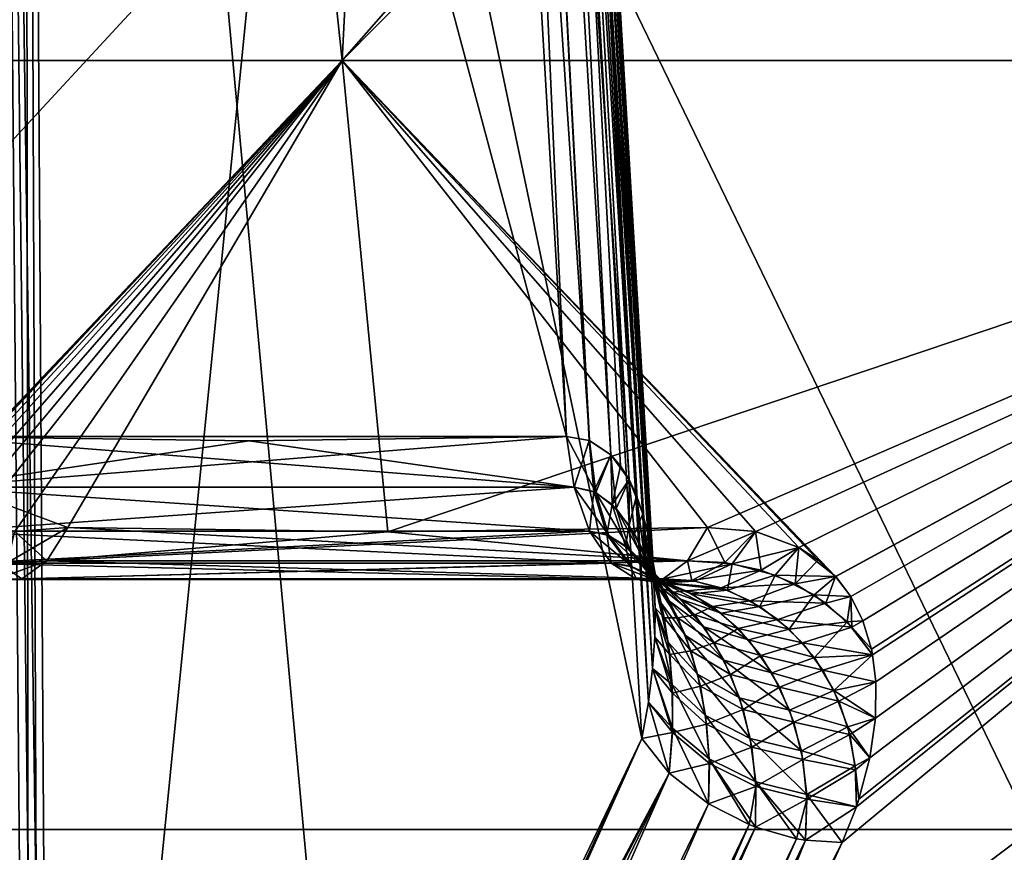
# Model space of a CAD drawing. Header units: metres. Extents: x -92 to 264, y -100 to 50.
# Tile 165 of 656: x 9.87 to 11.11, y -79.85 to -78.81. Entities that reach past the tile are written whole.
import ezdxf

# ---------------------------------------------------------------- set-up
doc = ezdxf.new("R2010")
doc.units = ezdxf.units.M
doc.layers.add('solid_21062050_01', color=7, linetype='CONTINUOUS')

msp = doc.modelspace()

# ---------------------------------------------------------------- linework, layer by layer
at = {"layer": 'solid_21062050_01'}
for points in [[(9.75444, -79.331085, 13.322773), (10.357393, -75.982567, 12.63638), (9.658579, -75.982567, 13.039841)], [(10.55449, -79.331085, -21.853325), (9.658579, -75.982567, -22.032301), (10.357393, -75.982567, -21.628841)], [(10.55449, -79.331085, -21.853325), (9.75444, -79.331085, -22.315233), (9.658579, -75.982567, -22.032301)], [(9.75444, -79.331085, 13.322773), (10.55449, -79.331085, 12.860865), (10.357393, -75.982567, 12.63638)], [(10.583375, -79.336037, 12.841155), (10.405945, -75.982353, 12.597003), (10.357393, -75.982567, 12.63638)], [(10.405946, -75.982353, -21.589462), (10.55449, -79.331085, -21.853325), (10.357393, -75.982567, -21.628841)], [(10.583375, -79.336037, 12.841155), (10.357393, -75.982567, 12.63638), (10.55449, -79.331085, 12.860865)], [(10.633334, -79.385368, 12.786709), (10.440021, -75.983856, 12.544615), (10.405945, -75.982353, 12.597003)], [(10.61053, -79.354141, 12.815908), (10.633334, -79.385368, 12.786709), (10.405945, -75.982353, 12.597003)], [(10.583375, -79.336037, 12.841155), (10.61053, -79.354141, 12.815908), (10.405945, -75.982353, 12.597003)], [(10.583189, -79.335976, -21.833765), (10.55449, -79.331085, -21.853325), (10.405946, -75.982353, -21.589462)], [(10.610424, -79.354042, -21.808483), (10.405946, -75.982353, -21.589462), (10.440022, -75.983856, -21.537073)], [(10.610424, -79.354042, -21.808483), (10.583189, -79.335976, -21.833765), (10.405946, -75.982353, -21.589462)], [(10.661751, -79.4823, 12.721218), (10.456291, -75.986938, 12.484334), (10.440021, -75.983856, 12.544615)], [(10.656948, -79.453979, 12.738295), (10.661751, -79.4823, 12.721218), (10.440021, -75.983856, 12.544615)], [(10.650572, -79.42836, 12.754925), (10.656948, -79.453979, 12.738295), (10.440021, -75.983856, 12.544615)], [(10.633334, -79.385368, 12.786709), (10.650572, -79.42836, 12.754925), (10.440021, -75.983856, 12.544615)], [(10.642642, -79.40535, -21.763618), (10.440022, -75.983856, -21.537073), (10.456292, -75.986938, -21.476793)], [(10.622509, -79.36808, -21.794249), (10.610424, -79.354042, -21.808483), (10.440022, -75.983856, -21.537073)], [(10.633276, -79.385262, -21.779257), (10.622509, -79.36808, -21.794249), (10.440022, -75.983856, -21.537073)], [(10.642642, -79.40535, -21.763618), (10.633276, -79.385262, -21.779257), (10.440022, -75.983856, -21.537073)], [(10.665626, -79.583656, 12.667914), (10.453167, -75.991302, 12.42205), (10.456291, -75.986938, 12.484334)], [(10.664881, -79.513268, -21.696274), (10.456292, -75.986938, -21.476793), (10.453167, -75.991302, -21.414511)], [(10.666231, -79.547081, 12.685996), (10.665626, -79.583656, 12.667914), (10.456291, -75.986938, 12.484334)], [(10.664885, -79.513321, 12.703786), (10.666231, -79.547081, 12.685996), (10.456291, -75.986938, 12.484334)], [(10.661751, -79.4823, 12.721218), (10.664885, -79.513321, 12.703786), (10.456291, -75.986938, 12.484334)], [(10.650546, -79.428268, -21.747446), (10.642642, -79.40535, -21.763618), (10.456292, -75.986938, -21.476793)], [(10.656932, -79.453903, -21.730803), (10.650546, -79.428268, -21.747446), (10.456292, -75.986938, -21.476793)], [(10.661743, -79.482239, -21.713715), (10.656932, -79.453903, -21.730803), (10.456292, -75.986938, -21.476793)], [(10.664881, -79.513268, -21.696274), (10.661743, -79.482239, -21.713715), (10.456292, -75.986938, -21.476793)], [(9.877653, -81.349564, 11.229193), (9.831475, -75.995605, 11.345129), (9.870855, -75.996506, 11.393733)], [(9.831475, -75.995605, -20.337589), (9.904499, -81.26236, -20.260633), (9.870855, -75.996506, -20.386194)], [(9.891818, -81.307411, -20.239876), (9.904499, -81.26236, -20.260633), (9.831475, -75.995605, -20.337589)], [(9.877653, -81.349564, 11.229193), (9.8625, -81.38871, 11.213516), (9.831475, -75.995605, 11.345129)], [(9.877679, -81.349495, -20.221684), (9.891818, -81.307411, -20.239876), (9.831475, -75.995605, -20.337589)], [(9.862539, -81.388611, -20.206013), (9.877679, -81.349495, -20.221684), (9.831475, -75.995605, -20.337589)], [(10.649608, -79.711281, 12.612887), (9.870855, -75.996506, 11.393733), (10.430954, -75.996506, 12.363852)], [(10.285046, -80.502197, 11.953837), (9.904499, -81.26236, 11.268173), (9.870855, -75.996506, 11.393733)], [(9.891806, -81.307449, 11.247397), (9.870855, -75.996506, 11.393733), (9.904499, -81.26236, 11.268173)], [(10.649608, -79.711281, 12.612887), (10.285046, -80.502197, 11.953837), (9.870855, -75.996506, 11.393733)], [(9.891806, -81.307449, 11.247397), (9.877653, -81.349564, 11.229193), (9.870855, -75.996506, 11.393733)], [(9.904499, -81.26236, -20.260633), (10.430953, -75.996506, -21.35631), (9.870855, -75.996506, -20.386194)], [(9.904499, -81.26236, -20.260633), (10.649608, -79.711281, -21.605349), (10.430953, -75.996506, -21.35631)], [(10.662866, -79.623093, -21.642132), (10.453167, -75.991302, -21.414511), (10.430953, -75.996506, -21.35631)], [(10.657621, -79.665642, -21.623657), (10.430953, -75.996506, -21.35631), (10.649608, -79.711281, -21.605349)], [(10.657621, -79.665642, -21.623657), (10.662866, -79.623093, -21.642132), (10.430953, -75.996506, -21.35631)], [(10.65762, -79.665649, 12.631193), (10.430954, -75.996506, 12.363852), (10.453167, -75.991302, 12.42205)], [(10.65762, -79.665649, 12.631193), (10.649608, -79.711281, 12.612887), (10.430954, -75.996506, 12.363852)], [(10.662865, -79.623108, 12.649665), (10.65762, -79.665649, 12.631193), (10.453167, -75.991302, 12.42205)], [(10.665626, -79.583656, 12.667914), (10.662865, -79.623108, 12.649665), (10.453167, -75.991302, 12.42205)], [(10.66623, -79.547043, -21.678474), (10.664881, -79.513268, -21.696274), (10.453167, -75.991302, -21.414511)], [(10.665627, -79.583633, -21.660387), (10.66623, -79.547043, -21.678474), (10.453167, -75.991302, -21.414511)], [(10.662866, -79.623093, -21.642132), (10.665627, -79.583633, -21.660387), (10.453167, -75.991302, -21.414511)], [(8.346886, -78.857216, -23.946774), (10.052533, -76.794624, -24.87056), (7.913612, -76.794624, -25.792744)], [(8.346886, -78.857216, 14.954313), (8.337006, -76.794624, 16.638126), (10.376546, -76.794624, 15.715004)], [(8.346886, -78.857216, -23.946774), (10.271839, -78.857216, -23.002539), (10.052533, -76.794624, -24.87056)], [(10.271839, -78.857216, 14.010078), (8.346886, -78.857216, 14.954313), (10.376546, -76.794624, 15.715004)], [(10.271839, -78.857216, -23.002539), (12.085795, -76.794624, -23.734221), (10.052533, -76.794624, -24.87056)], [(10.271839, -78.857216, -23.002539), (12.09139, -78.857216, -21.868404), (12.085795, -76.794624, -23.734221)], [(10.271839, -78.857216, 14.010078), (10.376546, -76.794624, 15.715004), (12.315337, -76.794624, 14.595631)], [(12.09139, -78.857216, 12.875944), (10.271839, -78.857216, 14.010078), (12.315337, -76.794624, 14.595631)], [(9.053237, -79.826332, 16.600307), (10.02286, -77.5177, 18.015511), (8.830955, -77.5177, 18.509214)], [(9.053237, -79.826332, -25.592768), (8.830955, -77.5177, -27.501675), (10.022859, -77.5177, -27.007973)], [(9.053237, -79.826332, 16.600307), (11.141089, -79.826332, 15.576167), (10.02286, -77.5177, 18.015511)], [(9.053237, -79.826332, -25.592768), (10.022859, -77.5177, -27.007973), (11.187291, -77.5177, -26.452566)], [(11.141089, -79.826332, -24.568626), (9.053237, -79.826332, -25.592768), (11.187291, -77.5177, -26.452566)], [(11.141089, -79.826332, 15.576167), (11.187292, -77.5177, 17.460106), (10.02286, -77.5177, 18.015511)], [(9.530484, -79.640083, 13.643813), (8.346886, -78.857216, 14.954313), (10.271839, -78.857216, 14.010078)], [(9.92625, -79.445618, -22.619587), (10.271839, -78.857216, -23.002539), (8.346886, -78.857216, -23.946774)], [(9.859096, -79.450844, -22.650982), (9.92625, -79.445618, -22.619587), (8.346886, -78.857216, -23.946774)], [(9.566135, -79.606026, 13.659444), (9.530484, -79.640083, 13.643813), (10.271839, -78.857216, 14.010078)], [(9.574067, -79.598961, 13.662384), (9.566135, -79.606026, 13.659444), (10.271839, -78.857216, 14.010078)], [(9.617914, -79.563171, 13.675238), (9.574067, -79.598961, 13.662384), (10.271839, -78.857216, 14.010078)], [(9.661673, -79.532585, 13.682741), (9.617914, -79.563171, 13.675238), (10.271839, -78.857216, 14.010078)], [(9.70434, -79.50721, 13.685446), (9.661673, -79.532585, 13.682741), (10.271839, -78.857216, 14.010078)], [(9.745641, -79.486618, 13.683962), (9.70434, -79.50721, 13.685446), (10.271839, -78.857216, 14.010078)], [(9.785282, -79.47065, 13.678638), (9.745641, -79.486618, 13.683962), (10.271839, -78.857216, 14.010078)], [(9.859389, -79.450798, 13.658409), (9.785282, -79.47065, 13.678638), (10.271839, -78.857216, 14.010078)], [(9.92625, -79.445618, 13.627126), (9.859389, -79.450798, 13.658409), (10.271839, -78.857216, 14.010078)], [(10.329444, -79.451042, 13.39489), (9.92625, -79.445618, 13.627126), (10.271839, -78.857216, 14.010078)], [(9.92625, -79.445618, -22.619587), (10.329443, -79.451042, -22.38735), (10.271839, -78.857216, -23.002539)], [(10.329444, -79.451042, 13.39489), (10.271839, -78.857216, 14.010078), (12.09139, -78.857216, 12.875944)], [(10.893623, -79.50721, -21.991274), (12.09139, -78.857216, -21.868404), (10.271839, -78.857216, -23.002539)], [(10.871688, -79.486618, -22.026299), (10.893623, -79.50721, -21.991274), (10.271839, -78.857216, -23.002539)], [(10.847258, -79.47065, -22.057968), (10.871688, -79.486618, -22.026299), (10.271839, -78.857216, -23.002539)], [(10.792685, -79.450798, -22.112032), (10.847258, -79.47065, -22.057968), (10.271839, -78.857216, -23.002539)], [(10.732162, -79.445618, -22.154293), (10.792685, -79.450798, -22.112032), (10.271839, -78.857216, -23.002539)], [(10.329443, -79.451042, -22.38735), (10.732162, -79.445618, -22.154293), (10.271839, -78.857216, -23.002539)], [(10.732162, -79.445618, 13.161833), (10.329444, -79.451042, 13.39489), (12.09139, -78.857216, 12.875944)], [(10.473176, -80.766853, 11.862383), (10.534842, -80.639359, 11.973635), (12.09139, -78.857216, 12.875944)], [(11.986238, -80.766846, 10.788467), (10.473176, -80.766853, 11.862383), (12.09139, -78.857216, 12.875944)], [(10.473176, -80.766853, -20.854843), (11.986238, -80.766846, -19.780928), (12.09139, -78.857216, -21.868404)], [(10.902074, -79.842644, -21.629972), (10.473176, -80.766853, -20.854843), (12.09139, -78.857216, -21.868404)], [(10.534842, -80.639359, 11.973635), (10.902074, -79.842644, 12.637511), (12.09139, -78.857216, 12.875944)], [(10.792928, -79.450844, 13.119372), (10.732162, -79.445618, 13.161833), (12.09139, -78.857216, 12.875944)], [(10.847404, -79.470726, 13.065333), (10.792928, -79.450844, 13.119372), (12.09139, -78.857216, 12.875944)], [(10.893724, -79.507324, 12.998632), (10.847404, -79.470726, 13.065333), (12.09139, -78.857216, 12.875944)], [(10.893623, -79.50721, -21.991274), (10.912615, -79.532585, -21.952971), (12.09139, -78.857216, -21.868404)], [(10.912691, -79.532707, 12.960333), (10.893724, -79.507324, 12.998632), (12.09139, -78.857216, 12.875944)], [(10.902074, -79.842644, 12.637511), (10.919763, -79.797379, 12.675138), (12.09139, -78.857216, 12.875944)], [(10.919763, -79.797379, -21.667599), (10.902074, -79.842644, -21.629972), (12.09139, -78.857216, -21.868404)], [(10.912615, -79.532585, -21.952971), (10.927996, -79.563171, -21.911324), (12.09139, -78.857216, -21.868404)], [(10.928047, -79.563301, 12.918695), (10.912691, -79.532707, 12.960333), (12.09139, -78.857216, 12.875944)], [(10.919763, -79.797379, 12.675138), (10.922907, -79.788025, 12.683208), (12.09139, -78.857216, 12.875944)], [(10.922917, -79.787994, -21.675695), (10.919763, -79.797379, -21.667599), (12.09139, -78.857216, -21.868404)], [(10.922907, -79.788025, 12.683208), (10.936894, -79.735855, 12.730309), (12.09139, -78.857216, 12.875944)], [(10.936907, -79.735794, -21.722828), (10.922917, -79.787994, -21.675695), (12.09139, -78.857216, -21.868404)], [(10.927996, -79.563171, -21.911324), (10.938787, -79.598961, -21.866924), (12.09139, -78.857216, -21.868404)], [(10.938815, -79.599083, 12.874312), (10.928047, -79.563301, 12.918695), (12.09139, -78.857216, 12.875944)], [(10.936894, -79.735855, 12.730309), (10.943926, -79.68589, 12.779173), (12.09139, -78.857216, 12.875944)], [(10.943933, -79.685799, -21.771729), (10.936907, -79.735794, -21.722828), (12.09139, -78.857216, -21.868404)], [(10.938787, -79.598961, -21.866924), (10.940207, -79.606026, -21.858583), (12.09139, -78.857216, -21.868404)], [(10.940208, -79.606033, 12.866117), (10.938815, -79.599083, 12.874312), (12.09139, -78.857216, 12.875944)], [(10.940207, -79.606026, -21.858583), (10.944496, -79.640083, -21.819895), (12.09139, -78.857216, -21.868404)], [(10.944503, -79.640198, 12.827307), (10.940208, -79.606033, 12.866117), (12.09139, -78.857216, 12.875944)], [(10.943926, -79.68589, 12.779173), (10.944503, -79.640198, 12.827307), (12.09139, -78.857216, 12.875944)], [(10.944496, -79.640083, -21.819895), (10.943933, -79.685799, -21.771729), (12.09139, -78.857216, -21.868404)], [(9.75444, -79.331085, 13.322773), (10.154701, -79.336472, 13.092227), (10.55449, -79.331085, 12.860865)], [(9.761387, -79.394997, 13.337854), (10.154701, -79.336472, 13.092227), (9.75444, -79.331085, 13.322773)], [(10.55449, -79.331085, -21.853325), (10.1547, -79.336472, -22.084688), (9.75444, -79.331085, -22.315233)], [(10.564076, -79.394997, -21.86688), (9.75444, -79.331085, -22.315233), (10.1547, -79.336472, -22.084688)], [(10.564076, -79.394997, -21.86688), (9.761387, -79.394997, -22.330315), (9.75444, -79.331085, -22.315233)], [(9.761387, -79.394997, 13.337854), (10.55449, -79.331085, 12.860865), (10.154701, -79.336472, 13.092227)], [(9.761387, -79.394997, 13.337854), (10.564076, -79.394997, 12.874421), (10.55449, -79.331085, 12.860865)], [(10.564076, -79.394997, -21.86688), (10.1547, -79.336472, -22.084688), (10.55449, -79.331085, -21.853325)], [(10.591454, -79.401482, 12.856712), (10.583375, -79.336037, 12.841155), (10.55449, -79.331085, 12.860865)], [(10.591454, -79.401482, 12.856712), (10.55449, -79.331085, 12.860865), (10.564076, -79.394997, 12.874421)], [(10.564076, -79.394997, -21.86688), (10.55449, -79.331085, -21.853325), (10.583189, -79.335976, -21.833765)], [(10.588789, -79.400177, -21.851061), (10.564076, -79.394997, -21.86688), (10.583189, -79.335976, -21.833765)], [(10.588789, -79.400177, -21.851061), (10.583189, -79.335976, -21.833765), (10.610424, -79.354042, -21.808483)], [(10.591454, -79.401482, 12.856712), (10.61053, -79.354141, 12.815908), (10.583375, -79.336037, 12.841155)], [(10.588789, -79.400177, -21.851061), (10.610424, -79.354042, -21.808483), (10.612218, -79.416817, -21.832891)], [(10.617156, -79.421875, 12.836072), (10.61053, -79.354141, 12.815908), (10.591454, -79.401482, 12.856712)], [(10.612218, -79.416817, -21.832891), (10.610424, -79.354042, -21.808483), (10.622509, -79.36808, -21.794249)], [(10.617156, -79.421875, 12.836072), (10.633334, -79.385368, 12.786709), (10.61053, -79.354141, 12.815908)], [(10.612218, -79.416817, -21.832891), (10.622509, -79.36808, -21.794249), (10.633276, -79.385262, -21.779257)], [(10.612218, -79.416817, -21.832891), (10.633276, -79.385262, -21.779257), (10.633519, -79.443069, -21.812323)], [(10.639976, -79.453568, 12.812545), (10.633334, -79.385368, 12.786709), (10.617156, -79.421875, 12.836072)], [(10.633519, -79.443069, -21.812323), (10.633276, -79.385262, -21.779257), (10.642642, -79.40535, -21.763618)], [(10.639976, -79.453568, 12.812545), (10.650572, -79.42836, 12.754925), (10.633334, -79.385368, 12.786709)], [(10.58362, -79.450333, -21.898001), (9.778566, -79.450333, -22.362801), (9.761387, -79.394997, -22.330315)], [(10.564076, -79.394997, -21.86688), (10.58362, -79.450333, -21.898001), (9.761387, -79.394997, -22.330315)], [(9.761387, -79.394997, 13.337854), (9.778565, -79.450333, 13.370339), (10.564076, -79.394997, 12.874421)], [(9.778565, -79.450333, 13.370339), (10.583621, -79.450333, 12.905542), (10.564076, -79.394997, 12.874421)], [(10.588789, -79.400177, -21.851061), (10.58362, -79.450333, -21.898001), (10.564076, -79.394997, -21.86688)], [(10.564076, -79.394997, 12.874421), (10.583621, -79.450333, 12.905542), (10.60794, -79.455696, 12.891374)], [(10.591454, -79.401482, 12.856712), (10.564076, -79.394997, 12.874421), (10.60794, -79.455696, 12.891374)], [(10.588789, -79.400177, -21.851061), (10.605438, -79.454613, -21.885303), (10.58362, -79.450333, -21.898001)], [(10.588789, -79.400177, -21.851061), (10.612218, -79.416817, -21.832891), (10.605438, -79.454613, -21.885303)], [(10.591454, -79.401482, 12.856712), (10.60794, -79.455696, 12.891374), (10.633976, -79.473129, 12.874837)], [(10.617156, -79.421875, 12.836072), (10.591454, -79.401482, 12.856712), (10.633976, -79.473129, 12.874837)], [(10.633519, -79.443069, -21.812323), (10.642642, -79.40535, -21.763618), (10.651814, -79.476799, -21.789751)], [(10.651814, -79.476799, -21.789751), (10.642642, -79.40535, -21.763618), (10.650546, -79.428268, -21.747446)], [(10.612218, -79.416817, -21.832891), (10.628693, -79.468735, -21.870905), (10.605438, -79.454613, -21.885303)], [(10.612218, -79.416817, -21.832891), (10.633519, -79.443069, -21.812323), (10.628693, -79.468735, -21.870905)], [(10.617156, -79.421875, 12.836072), (10.633976, -79.473129, 12.874837), (10.660174, -79.501358, 12.854033)], [(10.639976, -79.453568, 12.812545), (10.617156, -79.421875, 12.836072), (10.660174, -79.501358, 12.854033)], [(10.658821, -79.49366, 12.786783), (10.650572, -79.42836, 12.754925), (10.639976, -79.453568, 12.812545)], [(10.651814, -79.476799, -21.789751), (10.650546, -79.428268, -21.747446), (10.656932, -79.453903, -21.730803)], [(10.658821, -79.49366, 12.786783), (10.656948, -79.453979, 12.738295), (10.650572, -79.42836, 12.754925)], [(9.778565, -79.450333, 13.370339), (9.804072, -79.490585, 13.416613), (10.583621, -79.450333, 12.905542)], [(10.61094, -79.490585, -21.943228), (9.804074, -79.490593, -22.409075), (9.778566, -79.450333, -22.362801)], [(10.58362, -79.450333, -21.898001), (10.61094, -79.490585, -21.943228), (9.778566, -79.450333, -22.362801)], [(9.804072, -79.490585, 13.416613), (10.610941, -79.490593, 12.950768), (10.583621, -79.450333, 12.905542)], [(9.840223, -79.491226, -22.606035), (9.899762, -79.487503, -22.575451), (9.859096, -79.450844, -22.650982)], [(9.850426, -79.489883, 13.608816), (9.859389, -79.450798, 13.658409), (9.92625, -79.445618, 13.627126)], [(9.850426, -79.489883, 13.608816), (9.92625, -79.445618, 13.627126), (9.899762, -79.487503, 13.58299)], [(9.899762, -79.487503, -22.575451), (9.92625, -79.445618, -22.619587), (9.859096, -79.450844, -22.650982)], [(9.899762, -79.487503, 13.58299), (9.92625, -79.445618, 13.627126), (10.707183, -79.487503, 13.116826)], [(9.899762, -79.487503, -22.575451), (10.732162, -79.445618, -22.154293), (10.329443, -79.451042, -22.38735)], [(10.707183, -79.487503, -22.109285), (10.732162, -79.445618, -22.154293), (9.899762, -79.487503, -22.575451)], [(9.899762, -79.487503, -22.575451), (10.329443, -79.451042, -22.38735), (9.92625, -79.445618, -22.619587)], [(10.707183, -79.487503, 13.116826), (9.92625, -79.445618, 13.627126), (10.329444, -79.451042, 13.39489)], [(10.707183, -79.487503, 13.116826), (10.329444, -79.451042, 13.39489), (10.732162, -79.445618, 13.161833)], [(10.605438, -79.454613, -21.885303), (10.61094, -79.490585, -21.943228), (10.58362, -79.450333, -21.898001)], [(10.583621, -79.450333, 12.905542), (10.610941, -79.490593, 12.950768), (10.637196, -79.495056, 12.93618)], [(10.60794, -79.455696, 12.891374), (10.583621, -79.450333, 12.905542), (10.637196, -79.495056, 12.93618)], [(10.633519, -79.443069, -21.812323), (10.652462, -79.491882, -21.853201), (10.628693, -79.468735, -21.870905)], [(10.633519, -79.443069, -21.812323), (10.651814, -79.476799, -21.789751), (10.652462, -79.491882, -21.853201)], [(10.707183, -79.487503, 13.116826), (10.732162, -79.445618, 13.161833), (10.792928, -79.450844, 13.119372)], [(10.754217, -79.489883, -22.079472), (10.732162, -79.445618, -22.154293), (10.707183, -79.487503, -22.109285)], [(10.763439, -79.491226, 13.080555), (10.707183, -79.487503, 13.116826), (10.792928, -79.450844, 13.119372)], [(10.754217, -79.489883, -22.079472), (10.792685, -79.450798, -22.112032), (10.732162, -79.445618, -22.154293)], [(10.799786, -79.49958, -22.045057), (10.792685, -79.450798, -22.112032), (10.754217, -79.489883, -22.079472)], [(10.763439, -79.491226, 13.080555), (10.792928, -79.450844, 13.119372), (10.847404, -79.470726, 13.065333)], [(10.799786, -79.49958, -22.045057), (10.847258, -79.47065, -22.057968), (10.792685, -79.450798, -22.112032)], [(10.605438, -79.454613, -21.885303), (10.634432, -79.494133, -21.930136), (10.61094, -79.490585, -21.943228)], [(10.605438, -79.454613, -21.885303), (10.628693, -79.468735, -21.870905), (10.634432, -79.494133, -21.930136)], [(10.60794, -79.455696, 12.891374), (10.637196, -79.495056, 12.93618), (10.666872, -79.510277, 12.919007)], [(10.633976, -79.473129, 12.874837), (10.60794, -79.455696, 12.891374), (10.666872, -79.510277, 12.919007)], [(10.639976, -79.453568, 12.812545), (10.660174, -79.501358, 12.854033), (10.68415, -79.538315, 12.828938)], [(10.658821, -79.49366, 12.786783), (10.639976, -79.453568, 12.812545), (10.68415, -79.538315, 12.828938)], [(10.651814, -79.476799, -21.789751), (10.656932, -79.453903, -21.730803), (10.666571, -79.51609, -21.765772)], [(10.666571, -79.51609, -21.765772), (10.656932, -79.453903, -21.730803), (10.661743, -79.482239, -21.713715)], [(10.673149, -79.539734, 12.759603), (10.661751, -79.4823, 12.721218), (10.656948, -79.453979, 12.738295)], [(10.673149, -79.539734, 12.759603), (10.656948, -79.453979, 12.738295), (10.658821, -79.49366, 12.786783)], [(10.628693, -79.468735, -21.870905), (10.660728, -79.506378, -21.915285), (10.634432, -79.494133, -21.930136)], [(10.628693, -79.468735, -21.870905), (10.652462, -79.491882, -21.853201), (10.660728, -79.506378, -21.915285)], [(10.633976, -79.473129, 12.874837), (10.666872, -79.510277, 12.919007), (10.698062, -79.535973, 12.896214)], [(10.660174, -79.501358, 12.854033), (10.633976, -79.473129, 12.874837), (10.698062, -79.535973, 12.896214)], [(10.817366, -79.505547, 13.037332), (10.763439, -79.491226, 13.080555), (10.847404, -79.470726, 13.065333)], [(10.842769, -79.516731, -22.005178), (10.847258, -79.47065, -22.057968), (10.799786, -79.49958, -22.045057)], [(10.817366, -79.505547, 13.037332), (10.847404, -79.470726, 13.065333), (10.893724, -79.507324, 12.998632)], [(10.842769, -79.516731, -22.005178), (10.871688, -79.486618, -22.026299), (10.847258, -79.47065, -22.057968)], [(9.831362, -79.512596, 13.549428), (9.899762, -79.487503, 13.58299), (9.868209, -79.510262, 13.529145)], [(9.850426, -79.489883, 13.608816), (9.899762, -79.487503, 13.58299), (9.831362, -79.512596, 13.549428)], [(9.86821, -79.510262, -22.521606), (9.899762, -79.487503, -22.575451), (9.840223, -79.491226, -22.606035)], [(9.868209, -79.510262, 13.529145), (9.899762, -79.487503, 13.58299), (10.676329, -79.510262, 13.062578)], [(10.707183, -79.487503, -22.109285), (9.899762, -79.487503, -22.575451), (9.86821, -79.510262, -22.521606)], [(10.676329, -79.510262, -22.055037), (10.707183, -79.487503, -22.109285), (9.86821, -79.510262, -22.521606)], [(9.899762, -79.487503, 13.58299), (10.707183, -79.487503, 13.116826), (10.676329, -79.510262, 13.062578)], [(10.651814, -79.476799, -21.789751), (10.674963, -79.522636, -21.831892), (10.652462, -79.491882, -21.853201)], [(10.651814, -79.476799, -21.789751), (10.666571, -79.51609, -21.765772), (10.674963, -79.522636, -21.831892)], [(10.677575, -79.559441, -21.740946), (10.661743, -79.482239, -21.713715), (10.664881, -79.513268, -21.696274)], [(10.666571, -79.51609, -21.765772), (10.661743, -79.482239, -21.713715), (10.677575, -79.559441, -21.740946)], [(10.673149, -79.539734, 12.759603), (10.664885, -79.513321, 12.703786), (10.661751, -79.4823, 12.721218)], [(10.712317, -79.512596, -22.033268), (10.707183, -79.487503, -22.109285), (10.676329, -79.510262, -22.055037)], [(10.676329, -79.510262, 13.062578), (10.707183, -79.487503, 13.116826), (10.763439, -79.491226, 13.080555)], [(10.754217, -79.489883, -22.079472), (10.707183, -79.487503, -22.109285), (10.712317, -79.512596, -22.033268)], [(10.842769, -79.516731, -22.005178), (10.893623, -79.50721, -21.991274), (10.871688, -79.486618, -22.026299)], [(9.804072, -79.490585, 13.416613), (9.835094, -79.51133, 13.471568), (10.610941, -79.490593, 12.950768)], [(10.61094, -79.490585, -21.943228), (10.643023, -79.51133, -21.997572), (9.804074, -79.490593, -22.409075)], [(10.643023, -79.51133, -21.997572), (9.835095, -79.51133, -22.464031), (9.804074, -79.490593, -22.409075)], [(9.827137, -79.513268, -22.544106), (9.86821, -79.510262, -22.521606), (9.840223, -79.491226, -22.606035)], [(9.835094, -79.51133, 13.471568), (10.643023, -79.51133, 13.005113), (10.610941, -79.490593, 12.950768)], [(10.634432, -79.494133, -21.930136), (10.643023, -79.51133, -21.997572), (10.61094, -79.490585, -21.943228)], [(10.610941, -79.490593, 12.950768), (10.643023, -79.51133, 13.005113), (10.675996, -79.515213, 12.986189)], [(10.637196, -79.495056, 12.93618), (10.610941, -79.490593, 12.950768), (10.675996, -79.515213, 12.986189)], [(10.634432, -79.494133, -21.930136), (10.672569, -79.514389, -21.980614), (10.643023, -79.51133, -21.997572)], [(10.634432, -79.494133, -21.930136), (10.660728, -79.506378, -21.915285), (10.672569, -79.514389, -21.980614)], [(10.637196, -79.495056, 12.93618), (10.675996, -79.515213, 12.986189), (10.712214, -79.529205, 12.96371)], [(10.666872, -79.510277, 12.919007), (10.637196, -79.495056, 12.93618), (10.712214, -79.529205, 12.96371)], [(10.652462, -79.491882, -21.853201), (10.688767, -79.527245, -21.896149), (10.660728, -79.506378, -21.915285)], [(10.652462, -79.491882, -21.853201), (10.674963, -79.522636, -21.831892), (10.688767, -79.527245, -21.896149)], [(10.658821, -79.49366, 12.786783), (10.68415, -79.538315, 12.828938), (10.704249, -79.581909, 12.800426)], [(10.673149, -79.539734, 12.759603), (10.658821, -79.49366, 12.786783), (10.704249, -79.581909, 12.800426)], [(10.660174, -79.501358, 12.854033), (10.698062, -79.535973, 12.896214), (10.72747, -79.570717, 12.867485)], [(10.68415, -79.538315, 12.828938), (10.660174, -79.501358, 12.854033), (10.72747, -79.570717, 12.867485)], [(10.71635, -79.513268, 13.038258), (10.676329, -79.510262, 13.062578), (10.763439, -79.491226, 13.080555)], [(10.799786, -79.49958, -22.045057), (10.754217, -79.489883, -22.079472), (10.712317, -79.512596, -22.033268)], [(10.799786, -79.49958, -22.045057), (10.712317, -79.512596, -22.033268), (10.749223, -79.521767, -22.00844)], [(10.757467, -79.524773, 13.009851), (10.71635, -79.513268, 13.038258), (10.763439, -79.491226, 13.080555)], [(10.842769, -79.516731, -22.005178), (10.799786, -79.49958, -22.045057), (10.749223, -79.521767, -22.00844)], [(10.757467, -79.524773, 13.009851), (10.763439, -79.491226, 13.080555), (10.817366, -79.505547, 13.037332)], [(9.805634, -79.514389, 13.488677), (9.868209, -79.510262, 13.529145), (9.835094, -79.51133, 13.471568)], [(9.831362, -79.512596, 13.549428), (9.868209, -79.510262, 13.529145), (9.805634, -79.514389, 13.488677)], [(9.835095, -79.51133, -22.464031), (9.86821, -79.510262, -22.521606), (9.827137, -79.513268, -22.544106)], [(9.835094, -79.51133, 13.471568), (9.868209, -79.510262, 13.529145), (10.643023, -79.51133, 13.005113)], [(10.676329, -79.510262, -22.055037), (9.86821, -79.510262, -22.521606), (9.835095, -79.51133, -22.464031)], [(10.643023, -79.51133, -21.997572), (10.676329, -79.510262, -22.055037), (9.835095, -79.51133, -22.464031)], [(9.868209, -79.510262, 13.529145), (10.676329, -79.510262, 13.062578), (10.643023, -79.51133, 13.005113)], [(10.672569, -79.514389, -21.980614), (10.676329, -79.510262, -22.055037), (10.643023, -79.51133, -21.997572)], [(10.643023, -79.51133, 13.005113), (10.676329, -79.510262, 13.062578), (10.71635, -79.513268, 13.038258)], [(10.675996, -79.515213, 12.986189), (10.643023, -79.51133, 13.005113), (10.71635, -79.513268, 13.038258)], [(10.660728, -79.506378, -21.915285), (10.704789, -79.525574, -21.96114), (10.672569, -79.514389, -21.980614)], [(10.660728, -79.506378, -21.915285), (10.688767, -79.527245, -21.896149), (10.704789, -79.525574, -21.96114)], [(10.677575, -79.559441, -21.740946), (10.664881, -79.513268, -21.696274), (10.66623, -79.547043, -21.678474)], [(10.682799, -79.590027, 12.731701), (10.666231, -79.547081, 12.685996), (10.664885, -79.513321, 12.703786)], [(10.682799, -79.590027, 12.731701), (10.664885, -79.513321, 12.703786), (10.673149, -79.539734, 12.759603)], [(10.666872, -79.510277, 12.919007), (10.712214, -79.529205, 12.96371), (10.749457, -79.553596, 12.93443)], [(10.698062, -79.535973, 12.896214), (10.666872, -79.510277, 12.919007), (10.749457, -79.553596, 12.93443)], [(10.712317, -79.512596, -22.033268), (10.676329, -79.510262, -22.055037), (10.672569, -79.514389, -21.980614)], [(10.749223, -79.521767, -22.00844), (10.712317, -79.512596, -22.033268), (10.672569, -79.514389, -21.980614)], [(10.675996, -79.515213, 12.986189), (10.71635, -79.513268, 13.038258), (10.757467, -79.524773, 13.009851)], [(10.79806, -79.545204, 12.975126), (10.757467, -79.524773, 13.009851), (10.817366, -79.505547, 13.037332)], [(10.79806, -79.545204, 12.975126), (10.817366, -79.505547, 13.037332), (10.866548, -79.530418, 12.986248)], [(10.866548, -79.530418, 12.986248), (10.817366, -79.505547, 13.037332), (10.893724, -79.507324, 12.998632)], [(10.881371, -79.540871, -21.960081), (10.893623, -79.50721, -21.991274), (10.842769, -79.516731, -22.005178)], [(10.866548, -79.530418, 12.986248), (10.893724, -79.507324, 12.998632), (10.912691, -79.532707, 12.960333)], [(10.881371, -79.540871, -21.960081), (10.912615, -79.532585, -21.952971), (10.893623, -79.50721, -21.991274)], [(10.666571, -79.51609, -21.765772), (10.69476, -79.559418, -21.807495), (10.674963, -79.522636, -21.831892)], [(10.666571, -79.51609, -21.765772), (10.677575, -79.559441, -21.740946), (10.69476, -79.559418, -21.807495)], [(10.749223, -79.521767, -22.00844), (10.672569, -79.514389, -21.980614), (10.704789, -79.525574, -21.96114)], [(10.674963, -79.522636, -21.831892), (10.716113, -79.55587, -21.872082), (10.688767, -79.527245, -21.896149)], [(10.674963, -79.522636, -21.831892), (10.69476, -79.559418, -21.807495), (10.716113, -79.55587, -21.872082)], [(10.712214, -79.529205, 12.96371), (10.675996, -79.515213, 12.986189), (10.757467, -79.524773, 13.009851)], [(10.688767, -79.527245, -21.896149), (10.738428, -79.545242, -21.936428), (10.704789, -79.525574, -21.96114)], [(10.786136, -79.53817, -21.978687), (10.749223, -79.521767, -22.00844), (10.704789, -79.525574, -21.96114)], [(10.786136, -79.53817, -21.978687), (10.704789, -79.525574, -21.96114), (10.738428, -79.545242, -21.936428)], [(10.712214, -79.529205, 12.96371), (10.757467, -79.524773, 13.009851), (10.79806, -79.545204, 12.975126)], [(10.842769, -79.516731, -22.005178), (10.749223, -79.521767, -22.00844), (10.786136, -79.53817, -21.978687)], [(10.881371, -79.540871, -21.960081), (10.842769, -79.516731, -22.005178), (10.786136, -79.53817, -21.978687)], [(10.68415, -79.538315, 12.828938), (10.72747, -79.570717, 12.867485), (10.752714, -79.612648, 12.833878)], [(10.704249, -79.581909, 12.800426), (10.68415, -79.538315, 12.828938), (10.752714, -79.612648, 12.833878)], [(10.688767, -79.527245, -21.896149), (10.716113, -79.55587, -21.872082), (10.738428, -79.545242, -21.936428)], [(10.698062, -79.535973, 12.896214), (10.749457, -79.553596, 12.93443), (10.784003, -79.587303, 12.898173)], [(10.72747, -79.570717, 12.867485), (10.698062, -79.535973, 12.896214), (10.784003, -79.587303, 12.898173)], [(10.749457, -79.553596, 12.93443), (10.712214, -79.529205, 12.96371), (10.79806, -79.545204, 12.975126)], [(10.820964, -79.561531, -21.9436), (10.786136, -79.53817, -21.978687), (10.738428, -79.545242, -21.936428)], [(10.881371, -79.540871, -21.960081), (10.786136, -79.53817, -21.978687), (10.820964, -79.561531, -21.9436)], [(10.83525, -79.573921, 12.934006), (10.79806, -79.545204, 12.975126), (10.866548, -79.530418, 12.986248)], [(10.83525, -79.573921, 12.934006), (10.866548, -79.530418, 12.986248), (10.908112, -79.56459, 12.928437)], [(10.908112, -79.56459, 12.928437), (10.866548, -79.530418, 12.986248), (10.912691, -79.532707, 12.960333)], [(10.914162, -79.571068, -21.910736), (10.912615, -79.532585, -21.952971), (10.881371, -79.540871, -21.960081)], [(10.908112, -79.56459, 12.928437), (10.912691, -79.532707, 12.960333), (10.928047, -79.563301, 12.918695)], [(10.914162, -79.571068, -21.910736), (10.927996, -79.563171, -21.911324), (10.912615, -79.532585, -21.952971)], [(10.687772, -79.643257, 12.703628), (10.665626, -79.583656, 12.667914), (10.666231, -79.547081, 12.685996)], [(10.684782, -79.605743, -21.715729), (10.66623, -79.547043, -21.678474), (10.665627, -79.583633, -21.660387)], [(10.677575, -79.559441, -21.740946), (10.66623, -79.547043, -21.678474), (10.684782, -79.605743, -21.715729)], [(10.687772, -79.643257, 12.703628), (10.666231, -79.547081, 12.685996), (10.682799, -79.590027, 12.731701)], [(10.673149, -79.539734, 12.759603), (10.704249, -79.581909, 12.800426), (10.719593, -79.630417, 12.769479)], [(10.682799, -79.590027, 12.731701), (10.673149, -79.539734, 12.759603), (10.719593, -79.630417, 12.769479)], [(10.716113, -79.55587, -21.872082), (10.770725, -79.572823, -21.905886), (10.738428, -79.545242, -21.936428)], [(10.820964, -79.561531, -21.9436), (10.738428, -79.545242, -21.936428), (10.770725, -79.572823, -21.905886)], [(10.749457, -79.553596, 12.93443), (10.79806, -79.545204, 12.975126), (10.83525, -79.573921, 12.934006)], [(10.914162, -79.571068, -21.910736), (10.881371, -79.540871, -21.960081), (10.820964, -79.561531, -21.9436)], [(10.677575, -79.559441, -21.740946), (10.710993, -79.600822, -21.780739), (10.69476, -79.559418, -21.807495)], [(10.677575, -79.559441, -21.740946), (10.684782, -79.605743, -21.715729), (10.710993, -79.600822, -21.780739)], [(10.69476, -79.559418, -21.807495), (10.740725, -79.590912, -21.843658), (10.716113, -79.55587, -21.872082)], [(10.69476, -79.559418, -21.807495), (10.710993, -79.600822, -21.780739), (10.740725, -79.590912, -21.843658)], [(10.716113, -79.55587, -21.872082), (10.740725, -79.590912, -21.843658), (10.770725, -79.572823, -21.905886)], [(10.784003, -79.587303, 12.898173), (10.749457, -79.553596, 12.93443), (10.83525, -79.573921, 12.934006)], [(10.851854, -79.591011, -21.903833), (10.820964, -79.561531, -21.9436), (10.770725, -79.572823, -21.905886)], [(10.914162, -79.571068, -21.910736), (10.820964, -79.561531, -21.9436), (10.851854, -79.591011, -21.903833)], [(10.908112, -79.56459, 12.928437), (10.928047, -79.563301, 12.918695), (10.938815, -79.599083, 12.874312)], [(10.914162, -79.571068, -21.910736), (10.938787, -79.598961, -21.866924), (10.927996, -79.563171, -21.911324)], [(10.72747, -79.570717, 12.867485), (10.784003, -79.587303, 12.898173), (10.813199, -79.628555, 12.856268)], [(10.752714, -79.612648, 12.833878), (10.72747, -79.570717, 12.867485), (10.813199, -79.628555, 12.856268)], [(10.740725, -79.590912, -21.843658), (10.799394, -79.607109, -21.870274), (10.770725, -79.572823, -21.905886)], [(10.851854, -79.591011, -21.903833), (10.770725, -79.572823, -21.905886), (10.799394, -79.607109, -21.870274)], [(10.784003, -79.587303, 12.898173), (10.83525, -79.573921, 12.934006), (10.866841, -79.609634, 12.887642)], [(10.866841, -79.609634, 12.887642), (10.83525, -79.573921, 12.934006), (10.908112, -79.56459, 12.928437)], [(10.914162, -79.571068, -21.910736), (10.851854, -79.591011, -21.903833), (10.940207, -79.606026, -21.858583)], [(10.866841, -79.609634, 12.887642), (10.908112, -79.56459, 12.928437), (10.940208, -79.606033, 12.866117)], [(10.908112, -79.56459, 12.928437), (10.938815, -79.599083, 12.874312), (10.940208, -79.606033, 12.866117)], [(10.914162, -79.571068, -21.910736), (10.940207, -79.606026, -21.858583), (10.938787, -79.598961, -21.866924)], [(10.687772, -79.643257, 12.703628), (10.662865, -79.623108, 12.649665), (10.665626, -79.583656, 12.667914)], [(10.688208, -79.654182, -21.690489), (10.665627, -79.583633, -21.660387), (10.662866, -79.623093, -21.642132)], [(10.684782, -79.605743, -21.715729), (10.665627, -79.583633, -21.660387), (10.688208, -79.654182, -21.690489)], [(10.704249, -79.581909, 12.800426), (10.752714, -79.612648, 12.833878), (10.772469, -79.660049, 12.796659)], [(10.719593, -79.630417, 12.769479), (10.704249, -79.581909, 12.800426), (10.772469, -79.660049, 12.796659)], [(10.813199, -79.628555, 12.856268), (10.784003, -79.587303, 12.898173), (10.866841, -79.609634, 12.887642)], [(10.682799, -79.590027, 12.731701), (10.719593, -79.630417, 12.769479), (10.729736, -79.682526, 12.736938)], [(10.687772, -79.643257, 12.703628), (10.682799, -79.590027, 12.731701), (10.729736, -79.682526, 12.736938)], [(10.684782, -79.605743, -21.715729), (10.723198, -79.645737, -21.752304), (10.710993, -79.600822, -21.780739)], [(10.710993, -79.600822, -21.780739), (10.76133, -79.63105, -21.811806), (10.740725, -79.590912, -21.843658)], [(10.710993, -79.600822, -21.780739), (10.723198, -79.645737, -21.752304), (10.76133, -79.63105, -21.811806)], [(10.740725, -79.590912, -21.843658), (10.76133, -79.63105, -21.811806), (10.799394, -79.607109, -21.870274)], [(10.877615, -79.62558, -21.860388), (10.851854, -79.591011, -21.903833), (10.799394, -79.607109, -21.870274)], [(10.877615, -79.62558, -21.860388), (10.940207, -79.606026, -21.858583), (10.851854, -79.591011, -21.903833)], [(10.684782, -79.605743, -21.715729), (10.688208, -79.654182, -21.690489), (10.723198, -79.645737, -21.752304)], [(10.752714, -79.612648, 12.833878), (10.813199, -79.628555, 12.856268), (10.835594, -79.675652, 12.810246)], [(10.772469, -79.660049, 12.796659), (10.752714, -79.612648, 12.833878), (10.835594, -79.675652, 12.810246)], [(10.76133, -79.63105, -21.811806), (10.823032, -79.64679, -21.830721), (10.799394, -79.607109, -21.870274)], [(10.877615, -79.62558, -21.860388), (10.799394, -79.607109, -21.870274), (10.823032, -79.64679, -21.830721)], [(10.813199, -79.628555, 12.856268), (10.866841, -79.609634, 12.887642), (10.891591, -79.650948, 12.83742)], [(10.891591, -79.650948, 12.83742), (10.866841, -79.609634, 12.887642), (10.940208, -79.606033, 12.866117)], [(10.877615, -79.62558, -21.860388), (10.944496, -79.640083, -21.819895), (10.940207, -79.606026, -21.858583)], [(10.891591, -79.650948, 12.83742), (10.940208, -79.606033, 12.866117), (10.944503, -79.640198, 12.827307)], [(10.688091, -79.698509, 12.675823), (10.65762, -79.665649, 12.631193), (10.662865, -79.623108, 12.649665)], [(10.687867, -79.704117, -21.665531), (10.662866, -79.623093, -21.642132), (10.657621, -79.665642, -21.623657)], [(10.688091, -79.698509, 12.675823), (10.662865, -79.623108, 12.649665), (10.687772, -79.643257, 12.703628)], [(10.688208, -79.654182, -21.690489), (10.662866, -79.623093, -21.642132), (10.687867, -79.704117, -21.665531)], [(10.897584, -79.664253, -21.814238), (10.877615, -79.62558, -21.860388), (10.823032, -79.64679, -21.830721)], [(10.897584, -79.664253, -21.814238), (10.944496, -79.640083, -21.819895), (10.877615, -79.62558, -21.860388)], [(10.719593, -79.630417, 12.769479), (10.772469, -79.660049, 12.796659), (10.786026, -79.711578, 12.756939)], [(10.729736, -79.682526, 12.736938), (10.719593, -79.630417, 12.769479), (10.786026, -79.711578, 12.756939)], [(10.723198, -79.645737, -21.752304), (10.777213, -79.67514, -21.777414), (10.76133, -79.63105, -21.811806)], [(10.76133, -79.63105, -21.811806), (10.777213, -79.67514, -21.777414), (10.823032, -79.64679, -21.830721)], [(10.835594, -79.675652, 12.810246), (10.813199, -79.628555, 12.856268), (10.891591, -79.650948, 12.83742)], [(10.687772, -79.643257, 12.703628), (10.729736, -79.682526, 12.736938), (10.734408, -79.737259, 12.703493)], [(10.688091, -79.698509, 12.675823), (10.687772, -79.643257, 12.703628), (10.734408, -79.737259, 12.703493)], [(10.688208, -79.654182, -21.690489), (10.731116, -79.693298, -21.722757), (10.723198, -79.645737, -21.752304)], [(10.723198, -79.645737, -21.752304), (10.731116, -79.693298, -21.722757), (10.777213, -79.67514, -21.777414)], [(10.777213, -79.67514, -21.777414), (10.840867, -79.690712, -21.78829), (10.823032, -79.64679, -21.830721)], [(10.897584, -79.664253, -21.814238), (10.823032, -79.64679, -21.830721), (10.840867, -79.690712, -21.78829)], [(10.891591, -79.650948, 12.83742), (10.944503, -79.640198, 12.827307), (10.943926, -79.68589, 12.779173)], [(10.897584, -79.664253, -21.814238), (10.943933, -79.685799, -21.771729), (10.944496, -79.640083, -21.819895)], [(10.688208, -79.654182, -21.690489), (10.687867, -79.704117, -21.665531), (10.731116, -79.693298, -21.722757)], [(10.772469, -79.660049, 12.796659), (10.835594, -79.675652, 12.810246), (10.850433, -79.727211, 12.761422)], [(10.786026, -79.711578, 12.756939), (10.772469, -79.660049, 12.796659), (10.850433, -79.727211, 12.761422)], [(10.835594, -79.675652, 12.810246), (10.891591, -79.650948, 12.83742), (10.908876, -79.696655, 12.784563)], [(10.908876, -79.696655, 12.784563), (10.891591, -79.650948, 12.83742), (10.943926, -79.68589, 12.779173)], [(10.687867, -79.704117, -21.665531), (10.657621, -79.665642, -21.623657), (10.649608, -79.711281, -21.605349)], [(10.683741, -79.755035, 12.648675), (10.649608, -79.711281, 12.612887), (10.65762, -79.665649, 12.631193)], [(10.688091, -79.698509, 12.675823), (10.683741, -79.755035, 12.648675), (10.65762, -79.665649, 12.631193)], [(10.731116, -79.693298, -21.722757), (10.787954, -79.722298, -21.741232), (10.777213, -79.67514, -21.777414)], [(10.777213, -79.67514, -21.777414), (10.787954, -79.722298, -21.741232), (10.840867, -79.690712, -21.78829)], [(10.911407, -79.706238, -21.76622), (10.897584, -79.664253, -21.814238), (10.840867, -79.690712, -21.78829)], [(10.911407, -79.706238, -21.76622), (10.943933, -79.685799, -21.771729), (10.897584, -79.664253, -21.814238)], [(10.729736, -79.682526, 12.736938), (10.786026, -79.711578, 12.756939), (10.792948, -79.76622, 12.715625)], [(10.734408, -79.737259, 12.703493), (10.729736, -79.682526, 12.736938), (10.792948, -79.76622, 12.715625)], [(10.850433, -79.727211, 12.761422), (10.835594, -79.675652, 12.810246), (10.908876, -79.696655, 12.784563)], [(10.908876, -79.696655, 12.784563), (10.943926, -79.68589, 12.779173), (10.936894, -79.735855, 12.730309)], [(10.911407, -79.706238, -21.76622), (10.936907, -79.735794, -21.722828), (10.943933, -79.685799, -21.771729)], [(10.688091, -79.698509, 12.675823), (10.733364, -79.793846, 12.669739), (10.683741, -79.755035, 12.648675)], [(10.687867, -79.704117, -21.665531), (10.734565, -79.742851, -21.692581), (10.731116, -79.693298, -21.722757)], [(10.688091, -79.698509, 12.675823), (10.734408, -79.737259, 12.703493), (10.733364, -79.793846, 12.669739)], [(10.731116, -79.693298, -21.722757), (10.734565, -79.742851, -21.692581), (10.787954, -79.722298, -21.741232)], [(10.787954, -79.722298, -21.741232), (10.852453, -79.737968, -21.743874), (10.840867, -79.690712, -21.78829)], [(10.911407, -79.706238, -21.76622), (10.840867, -79.690712, -21.78829), (10.852453, -79.737968, -21.743874)], [(10.850433, -79.727211, 12.761422), (10.908876, -79.696655, 12.784563), (10.918364, -79.745796, 12.730084)], [(10.918364, -79.745796, 12.730084), (10.908876, -79.696655, 12.784563), (10.936894, -79.735855, 12.730309)], [(9.904499, -81.26236, -20.260633), (10.285046, -80.502197, -20.946299), (10.649608, -79.711281, -21.605349)], [(9.935089, -81.307823, -20.292072), (10.649608, -79.711281, -21.605349), (10.285046, -80.502197, -20.946299)], [(9.935089, -81.307823, -20.292072), (10.68374, -79.755035, -21.641136), (10.649608, -79.711281, -21.605349)], [(10.683741, -79.755035, 12.648675), (10.285046, -80.502197, 11.953837), (10.649608, -79.711281, 12.612887)], [(10.68374, -79.755035, -21.641136), (10.687867, -79.704117, -21.665531), (10.649608, -79.711281, -21.605349)], [(10.687867, -79.704117, -21.665531), (10.68374, -79.755035, -21.641136), (10.734565, -79.742851, -21.692581)], [(10.786026, -79.711578, 12.756939), (10.850433, -79.727211, 12.761422), (10.857252, -79.782188, 12.710879)], [(10.792948, -79.76622, 12.715625), (10.786026, -79.711578, 12.756939), (10.857252, -79.782188, 12.710879)], [(10.918875, -79.75087, -21.717037), (10.911407, -79.706238, -21.76622), (10.852453, -79.737968, -21.743874)], [(10.918875, -79.75087, -21.717037), (10.936907, -79.735794, -21.722828), (10.911407, -79.706238, -21.76622)], [(10.734565, -79.742851, -21.692581), (10.793261, -79.771828, -21.703894), (10.787954, -79.722298, -21.741232)], [(10.787954, -79.722298, -21.741232), (10.793261, -79.771828, -21.703894), (10.852453, -79.737968, -21.743874)], [(10.734408, -79.737259, 12.703493), (10.784568, -79.819931, 12.674035), (10.733364, -79.793846, 12.669739)], [(10.734408, -79.737259, 12.703493), (10.792852, -79.823166, 12.673501), (10.784568, -79.819931, 12.674035)], [(10.734408, -79.737259, 12.703493), (10.792948, -79.76622, 12.715625), (10.792852, -79.823166, 12.673501)], [(10.857252, -79.782188, 12.710879), (10.850433, -79.727211, 12.761422), (10.918364, -79.745796, 12.730084)], [(10.918364, -79.745796, 12.730084), (10.936894, -79.735855, 12.730309), (10.922907, -79.788025, 12.683208)], [(10.918875, -79.75087, -21.717037), (10.922917, -79.787994, -21.675695), (10.936907, -79.735794, -21.722828)], [(10.68374, -79.755035, -21.641136), (10.733363, -79.793846, -21.662199), (10.734565, -79.742851, -21.692581)], [(10.734565, -79.742851, -21.692581), (10.733363, -79.793846, -21.662199), (10.793261, -79.771828, -21.703894)], [(10.793261, -79.771828, -21.703894), (10.857478, -79.787842, -21.698223), (10.852453, -79.737968, -21.743874)], [(10.918875, -79.75087, -21.717037), (10.852453, -79.737968, -21.743874), (10.857478, -79.787842, -21.698223)], [(10.857252, -79.782188, 12.710879), (10.918364, -79.745796, 12.730084), (10.919763, -79.797379, 12.675138)], [(10.918364, -79.745796, 12.730084), (10.922907, -79.788025, 12.683208), (10.919763, -79.797379, 12.675138)], [(10.683741, -79.755035, 12.648675), (9.904499, -81.26236, 11.268173), (10.285046, -80.502197, 11.953837)], [(10.683741, -79.755035, 12.648675), (9.935089, -81.307823, 11.299612), (9.904499, -81.26236, 11.268173)], [(9.935089, -81.307823, -20.292072), (9.980111, -81.348549, -20.310442), (10.68374, -79.755035, -21.641136)], [(10.683741, -79.755035, 12.648675), (9.980111, -81.348549, 11.317982), (9.935089, -81.307823, 11.299612)], [(9.980111, -81.348549, -20.310442), (10.733363, -79.793846, -21.662199), (10.68374, -79.755035, -21.641136)], [(10.683741, -79.755035, 12.648675), (10.733364, -79.793846, 12.669739), (9.980111, -81.348549, 11.317982)], [(10.918875, -79.75087, -21.717037), (10.857478, -79.787842, -21.698223), (10.919763, -79.797379, -21.667599)], [(10.918875, -79.75087, -21.717037), (10.919763, -79.797379, -21.667599), (10.922917, -79.787994, -21.675695)], [(10.733363, -79.793846, -21.662199), (10.784568, -79.819931, -21.666494), (10.793261, -79.771828, -21.703894)], [(10.784568, -79.819931, -21.666494), (10.792851, -79.823166, -21.665962), (10.793261, -79.771828, -21.703894)], [(10.793261, -79.771828, -21.703894), (10.792851, -79.823166, -21.665962), (10.857478, -79.787842, -21.698223)], [(10.792948, -79.76622, 12.715625), (10.844406, -79.837814, 12.663322), (10.792852, -79.823166, 12.673501)], [(10.792948, -79.76622, 12.715625), (10.855642, -79.83976, 12.659547), (10.844406, -79.837814, 12.663322)], [(10.792948, -79.76622, 12.715625), (10.857252, -79.782188, 12.710879), (10.855642, -79.83976, 12.659547)], [(10.857252, -79.782188, 12.710879), (10.902074, -79.842644, 12.637511), (10.855642, -79.83976, 12.659547)], [(10.857252, -79.782188, 12.710879), (10.919763, -79.797379, 12.675138), (10.902074, -79.842644, 12.637511)], [(9.980111, -81.348549, -20.310442), (10.034945, -81.380257, -20.313745), (10.733363, -79.793846, -21.662199)], [(10.733364, -79.793846, 12.669739), (10.034945, -81.380257, 11.321285), (9.980111, -81.348549, 11.317982)], [(10.034945, -81.380257, -20.313745), (10.784568, -79.819931, -21.666494), (10.733363, -79.793846, -21.662199)], [(10.733364, -79.793846, 12.669739), (10.784568, -79.819931, 12.674035), (10.034945, -81.380257, 11.321285)], [(10.792851, -79.823166, -21.665962), (10.844406, -79.837814, -21.655783), (10.857478, -79.787842, -21.698223)], [(10.844406, -79.837814, -21.655783), (10.855642, -79.83976, -21.652006), (10.857478, -79.787842, -21.698223)], [(10.857478, -79.787842, -21.698223), (10.855642, -79.83976, -21.652006), (10.919763, -79.797379, -21.667599)], [(10.855642, -79.83976, -21.652006), (10.902074, -79.842644, -21.629972), (10.919763, -79.797379, -21.667599)], [(10.034945, -81.380257, -20.313745), (10.094078, -81.399757, -20.301651), (10.784568, -79.819931, -21.666494)], [(10.784568, -79.819931, 12.674035), (10.792852, -79.823166, 12.673501), (10.034945, -81.380257, 11.321285)], [(10.792852, -79.823166, 12.673501), (10.094078, -81.399757, 11.309191), (10.034945, -81.380257, 11.321285)], [(10.094078, -81.399757, -20.301651), (10.792851, -79.823166, -21.665962), (10.784568, -79.819931, -21.666494)], [(10.094078, -81.399757, -20.301651), (10.844406, -79.837814, -21.655783), (10.792851, -79.823166, -21.665962)], [(10.792852, -79.823166, 12.673501), (10.844406, -79.837814, 12.663322), (10.094078, -81.399757, 11.309191)], [(8.298942, -81.973351, -23.835052), (9.053237, -79.826332, -25.592768), (11.141089, -79.826332, -24.568626)], [(10.212839, -81.973351, -22.89624), (8.298942, -81.973351, -23.835052), (11.141089, -79.826332, -24.568626)], [(8.298942, -81.973351, 14.842591), (10.212839, -81.973351, 13.90378), (9.053237, -79.826332, 16.600307)], [(10.212839, -81.973351, 13.90378), (11.141089, -79.826332, 15.576167), (9.053237, -79.826332, 16.600307)], [(10.212839, -81.973351, -22.89624), (11.141089, -79.826332, -24.568626), (13.114618, -79.826332, -23.338516)], [(12.021938, -81.973351, -21.76862), (10.212839, -81.973351, -22.89624), (13.114618, -79.826332, -23.338516)], [(10.212839, -81.973351, 13.90378), (12.021938, -81.973351, 12.77616), (11.141089, -79.826332, 15.576167)], [(10.094078, -81.399757, -20.301651), (10.151506, -81.405083, -20.275408), (10.844406, -79.837814, -21.655783)], [(10.844406, -79.837814, 12.663322), (10.855642, -79.83976, 12.659547), (10.094078, -81.399757, 11.309191)], [(10.855642, -79.83976, 12.659547), (10.902074, -79.842644, 12.637511), (10.094078, -81.399757, 11.309191)], [(10.094078, -81.399757, 11.309191), (10.902074, -79.842644, 12.637511), (10.534842, -80.639359, 11.973635)], [(10.844406, -79.837814, -21.655783), (10.151506, -81.405083, -20.275408), (10.855642, -79.83976, -21.652006)], [(10.855642, -79.83976, -21.652006), (10.151506, -81.405083, -20.275408), (10.473176, -80.766853, -20.854843)], [(10.855642, -79.83976, -21.652006), (10.473176, -80.766853, -20.854843), (10.534842, -80.639359, -20.966095)], [(10.902074, -79.842644, -21.629972), (10.534842, -80.639359, -20.966095), (10.473176, -80.766853, -20.854843)], [(10.855642, -79.83976, -21.652006), (10.534842, -80.639359, -20.966095), (10.902074, -79.842644, -21.629972)]]:
    msp.add_3dface(points, dxfattribs=at)

doc.saveas('drawing.dxf')
